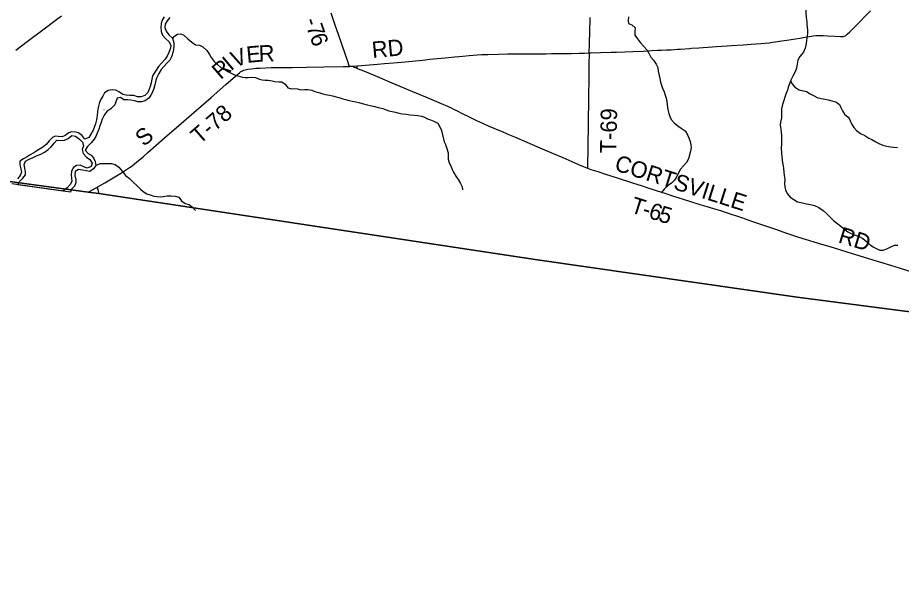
# Model space of a CAD drawing. Extents: x 1410790 to 1770854, y 566777 to 831614.
# Drawn here: x 1602980 to 1619175, y 649114 to 659376 of the extents above; entities that cross this region are included whole.
import ezdxf

# ---------------------------------------------------------------- set-up
doc = ezdxf.new("R2010")
doc.units = 0
for name, color, linetype in [('GM_X_Adjacent_County', 7, 'Continuous'), ('GM_X_County', 7, 'Continuous'), ('GM_X_County_Road', 7, 'Continuous'), ('GM_X_Major_River', 7, 'Continuous'), ('GM_X_Minor_River', 7, 'Continuous'), ('GM_X_Township', 7, 'Continuous'), ('GM_X_Township_Road', 7, 'Continuous'), ('GM_X_Township_Road_Text', 7, 'Continuous')]:
    doc.layers.add(name, color=color, linetype=linetype)

msp = doc.modelspace()

# ---------------------------------------------------------------- linework, layer by layer
at = {"layer": 'GM_X_Adjacent_County'}
msp.add_lwpolyline([(1640009, 649114), (1636122, 649546), (1631173, 650097), (1626598, 650535), (1625424, 650665), (1624132, 650799), (1623695, 650826), (1622857, 650878), (1620274, 651118), (1619806, 653933), (1619239, 653996), (1617265, 654250), (1612466, 654942), (1604465, 656151), (1604274, 656176), (1600121, 656741)], dxfattribs=at)
at = {"layer": 'GM_X_County'}
msp.add_lwpolyline([(1640009, 649114), (1636122, 649546), (1631173, 650097), (1626598, 650535), (1625424, 650665), (1624132, 650799), (1623695, 650826), (1622857, 650878), (1620274, 651118), (1619806, 653933), (1619239, 653996), (1617265, 654250), (1612466, 654942), (1604465, 656151), (1604274, 656176), (1600121, 656741)], dxfattribs=at)
at = {"layer": 'GM_X_County_Road'}
msp.add_lwpolyline([(1604436, 656269), (1604445, 656235), (1604454, 656201), (1604465, 656151)], dxfattribs=at)
at = {"layer": 'GM_X_Major_River'}
for p, q in [((1603946, 656174), (1602872, 656329)), ((1603807, 656194), (1602983, 656313))]:
    msp.add_line(p, q, dxfattribs=at)
for points in [[(1605664, 659390), (1605631, 659328), (1605612, 659268), (1605606, 659194), (1605609, 659122), (1605632, 659057), (1605691, 658992), (1605758, 658934), (1605787, 658866), (1605778, 658814), (1605752, 658740), (1605719, 658672), (1605682, 658617), (1605618, 658544), (1605563, 658479), (1605516, 658413), (1605479, 658360), (1605453, 658308), (1605436, 658249), (1605425, 658179), (1605410, 658117), (1605391, 658065), (1605366, 658005), (1605312, 657950), (1605242, 657925), (1605176, 657927), (1605108, 657948), (1605036, 657950), (1604970, 657955), (1604910, 657966), (1604845, 658013), (1604779, 658045), (1604711, 658050), (1604639, 658038), (1604574, 657999), (1604543, 657939), (1604501, 657872), (1604474, 657802), (1604455, 657730), (1604445, 657658), (1604438, 657584), (1604424, 657504), (1604405, 657432), (1604388, 657381), (1604361, 657311), (1604323, 657243), (1604282, 657178), (1604211, 657149), (1604158, 657219), (1604089, 657264), (1604037, 657279), (1603969, 657285), (1603919, 657265), (1603850, 657217), (1603793, 657194), (1603725, 657199), (1603673, 657202), (1603623, 657185), (1603555, 657120), (1603500, 657053), (1603443, 657002), (1603392, 656971), (1603330, 656932), (1603275, 656899), (1603208, 656860), (1603153, 656827), (1603084, 656789), (1603021, 656744), (1603020, 656675), (1603041, 656605), (1603050, 656545), (1603028, 656481), (1602975, 656420)], [(1605770, 659381), (1605717, 659320), (1605684, 659259), (1605677, 659195), (1605699, 659130), (1605752, 659061), (1605819, 659001), (1605842, 658917), (1605843, 658860), (1605837, 658794), (1605826, 658738), (1605807, 658671), (1605768, 658597), (1605716, 658544), (1605663, 658489), (1605608, 658426), (1605565, 658352), (1605527, 658269), (1605504, 658201), (1605492, 658145), (1605475, 658079), (1605452, 658012), (1605421, 657954), (1605384, 657899), (1605317, 657852), (1605250, 657831), (1605184, 657832), (1605122, 657850), (1605054, 657865), (1604994, 657870), (1604928, 657871), (1604865, 657915), (1604805, 657900), (1604781, 657830), (1604760, 657776), (1604685, 657706), (1604614, 657657), (1604564, 657586), (1604531, 657518), (1604510, 657456), (1604486, 657391), (1604465, 657329), (1604438, 657257), (1604415, 657200), (1604382, 657146), (1604324, 657081), (1604259, 657012), (1604218, 656949), (1604270, 656883), (1604326, 656858), (1604369, 656805), (1604402, 656738), (1604411, 656668), (1604371, 656603), (1604304, 656558), (1604236, 656565), (1604166, 656581), (1604097, 656590), (1604036, 656553), (1604030, 656475), (1604047, 656415), (1604048, 656348), (1604023, 656289), (1603968, 656230), (1603946, 656174)], [(1602983, 656313), (1603012, 656373), (1603072, 656434), (1603123, 656495), (1603124, 656545), (1603113, 656615), (1603098, 656682), (1603126, 656746), (1603190, 656780), (1603261, 656813), (1603338, 656846), (1603403, 656875), (1603469, 656911), (1603538, 656956), (1603591, 657007), (1603647, 657078), (1603698, 657129), (1603774, 657126), (1603836, 657131), (1603907, 657161), (1603974, 657214), (1604040, 657203), (1604111, 657151), (1604170, 657094), (1604185, 657028), (1604164, 656958), (1604180, 656885), (1604239, 656816), (1604302, 656775), (1604345, 656710), (1604324, 656646), (1604253, 656619), (1604202, 656634), (1604128, 656670), (1604060, 656667), (1603995, 656622), (1603964, 656555), (1603958, 656495), (1603969, 656436), (1603972, 656370), (1603945, 656318), (1603886, 656253), (1603807, 656194)]]:
    msp.add_lwpolyline(points, dxfattribs=at)
at = {"layer": 'GM_X_Minor_River'}
for points in [[(1617418, 659617), (1617424, 659568), (1617427, 659456), (1617430, 659381), (1617441, 659307), (1617445, 659255), (1617452, 659203), (1617456, 659145), (1617453, 659086), (1617447, 659036), (1617438, 658966), (1617429, 658894), (1617411, 658818), (1617384, 658746), (1617313, 658663)], [(1614177, 659390), (1614170, 659322), (1614174, 659272), (1614239, 659243), (1614295, 659189), (1614290, 659117), (1614289, 659054), (1614339, 658990), (1614396, 658917), (1614451, 658852), (1614519, 658779), (1614550, 658727), (1614583, 658653), (1614635, 658594), (1614680, 658523), (1614710, 658465), (1614721, 658397), (1614736, 658314), (1614750, 658260), (1614759, 658196), (1614778, 658139), (1614800, 658083), (1614829, 658019), (1614849, 657958), (1614864, 657902), (1614879, 657838), (1614885, 657782), (1614892, 657727), (1614902, 657669), (1614915, 657617), (1614933, 657567), (1614958, 657508), (1615014, 657446), (1615079, 657395), (1615139, 657348), (1615214, 657299), (1615259, 657227), (1615279, 657174), (1615304, 657108), (1615320, 657046), (1615325, 656993), (1615312, 656929), (1615275, 656790), (1615240, 656722), (1615180, 656660), (1615129, 656599), (1615091, 656531), (1615062, 656463), (1615015, 656397), (1614965, 656344), (1614900, 656296), (1614830, 656229), (1614773, 656165)], [(1605823, 658988), (1605840, 659030), (1605911, 659074), (1605973, 659079), (1606024, 659055), (1606098, 658986), (1606171, 658925), (1606239, 658880), (1606311, 658869), (1606374, 658842), (1606446, 658772), (1606497, 658703), (1606526, 658646), (1606582, 658572), (1606647, 658509), (1606701, 658464), (1606770, 658430), (1606834, 658391), (1606903, 658350), (1606955, 658329), (1607017, 658311), (1607099, 658284), (1607151, 658277), (1607205, 658281), (1607261, 658288), (1607339, 658279), (1607410, 658251), (1607462, 658236), (1607516, 658231), (1607572, 658229), (1607644, 658216), (1607696, 658204), (1607770, 658197), (1607824, 658198), (1607883, 658156), (1607931, 658089), (1607999, 658070), (1608051, 658076), (1608107, 658069), (1608170, 658054), (1608242, 658056), (1608296, 658061), (1608370, 658046), (1608426, 658024), (1608498, 658001), (1608572, 657982), (1608623, 657970), (1608697, 657955), (1608749, 657940), (1608815, 657927), (1608869, 657915), (1608937, 657888), (1608991, 657874), (1609056, 657859), (1609108, 657848), (1609180, 657830), (1609234, 657819), (1609296, 657802), (1609386, 657779), (1609443, 657767), (1609523, 657746), (1609587, 657729), (1609671, 657708), (1609733, 657684), (1609784, 657667), (1609842, 657654), (1609904, 657642), (1609968, 657625), (1610026, 657612), (1610100, 657604), (1610176, 657597), (1610246, 657590), (1610311, 657583), (1610383, 657573), (1610439, 657552), (1610493, 657520), (1610549, 657501), (1610606, 657480), (1610678, 657441), (1610719, 657375), (1610745, 657308), (1610766, 657230), (1610797, 657102), (1610820, 657049), (1610848, 656979), (1610869, 656900), (1610870, 656846), (1610872, 656780), (1610891, 656712), (1610916, 656659), (1610946, 656593), (1610969, 656541), (1611009, 656470), (1611052, 656406), (1611097, 656337), (1611125, 656273), (1611130, 656222)], [(1617313, 658663), (1617281, 658595), (1617264, 658523), (1617255, 658449), (1617232, 658385), (1617194, 658317), (1617151, 658232), (1617124, 658160), (1617104, 658104), (1617087, 658046), (1617058, 657974), (1617042, 657918), (1617019, 657856), (1616999, 657782), (1616982, 657706), (1616979, 657652), (1616978, 657542), (1616959, 657458), (1616957, 657408), (1616964, 657334), (1616972, 657271), (1616977, 657213), (1616978, 657139), (1616976, 657055), (1616975, 656987), (1616978, 656883), (1616983, 656824), (1616989, 656768), (1616996, 656716), (1617008, 656662), (1617013, 656608), (1617022, 656541), (1617030, 656481), (1617039, 656407), (1617037, 656343), (1617040, 656277), (1617051, 656220), (1617081, 656152), (1617136, 656087), (1617206, 656043), (1617273, 656000)], [(1617145, 658216), (1617172, 658163), (1617222, 658099), (1617304, 658051)], [(1617304, 658051), (1617435, 658023), (1617506, 657982), (1617580, 657943), (1617634, 657914), (1617708, 657892), (1617782, 657879), (1617834, 657868), (1617902, 657854), (1617974, 657835), (1618040, 657782), (1618067, 657726), (1618099, 657665), (1618136, 657609), (1618200, 657552), (1618233, 657502), (1618259, 657429), (1618302, 657361), (1618356, 657310), (1618429, 657255), (1618507, 657213), (1618581, 657166), (1618637, 657141), (1618707, 657100), (1618764, 657068), (1618838, 657037), (1618912, 657018), (1618982, 657005), (1619034, 657001), (1619107, 656994)], [(1604561, 657695), (1604568, 657690)], [(1604411, 656668), (1604490, 656701), (1604562, 656704), (1604630, 656702), (1604700, 656703), (1604765, 656682), (1604831, 656632), (1604896, 656559), (1604959, 656484), (1605031, 656427), (1605096, 656358), (1605167, 656291), (1605229, 656231), (1605280, 656188), (1605346, 656149), (1605410, 656129), (1605478, 656106), (1605534, 656095), (1605593, 656091), (1605644, 656098), (1605720, 656109), (1605792, 656111), (1605866, 656104), (1605933, 656083), (1605985, 656018), (1606052, 655970), (1606122, 655949), (1606186, 655900), (1606241, 655842)], [(1617273, 656000), (1617364, 655981), (1617440, 655963), (1617508, 655952), (1617584, 655933), (1617664, 655895), (1617740, 655838), (1617802, 655785), (1617865, 655724), (1617935, 655656), (1617986, 655615), (1618064, 655556), (1618141, 655493), (1618197, 655447), (1618267, 655410), (1618327, 655389), (1618401, 655362), (1618469, 655324), (1618544, 655265), (1618608, 655206), (1618662, 655174), (1618713, 655143), (1618781, 655114), (1618845, 655116), (1618912, 655137), (1618982, 655176), (1619047, 655204), (1619111, 655207)]]:
    msp.add_lwpolyline(points, dxfattribs=at)
at = {"layer": 'GM_X_Township'}
msp.add_lwpolyline([(1600121, 656741), (1604274, 656176), (1604465, 656151), (1612466, 654942), (1617265, 654250), (1619239, 653996), (1619806, 653933), (1620274, 651118), (1622857, 650878), (1623695, 650826), (1624132, 650799), (1625424, 650665), (1625522, 651392), (1625665, 652643), (1625996, 655541), (1626163, 656988), (1626861, 663024)], dxfattribs=at)
at = {"layer": 'GM_X_Township_Road'}
for points in [[(1613457, 658730), (1613483, 658730), (1613663, 658736), (1613860, 658742), (1613958, 658745), (1614105, 658749), (1614253, 658755), (1614449, 658764), (1614597, 658774), (1614709, 658778), (1614777, 658780), (1614873, 658784), (1614955, 658788), (1615021, 658792), (1615070, 658796), (1615119, 658800), (1615298, 658811), (1615330, 658814), (1615461, 658824), (1615707, 658841), (1615789, 658848), (1615984, 658861), (1616065, 658865), (1616278, 658879), (1616426, 658891), (1616507, 658897), (1616605, 658903), (1616671, 658908), (1616752, 658917), (1616817, 658925), (1616866, 658932), (1616945, 658945), (1617075, 658965), (1617236, 658990), (1617317, 659003), (1617414, 659019), (1617560, 659041), (1617609, 659047), (1617675, 659050), (1617741, 659049), (1617823, 659045), (1617954, 659035), (1618052, 659028), (1618084, 659028), (1618100, 659029), (1618116, 659032), (1618130, 659037), (1618145, 659044), (1618158, 659052), (1618183, 659072), (1618231, 659117), (1618323, 659211), (1618609, 659504)], [(1602945, 658780), (1603155, 658938), (1603442, 659156), (1603693, 659342), (1603786, 659409)], [(1609059, 658483), (1609051, 658509), (1609036, 658557), (1608984, 658712), (1608860, 659068), (1608807, 659223), (1608728, 659456)], [(1613457, 658730), (1613456, 658767), (1613457, 658801), (1613458, 658823), (1613460, 658911), (1613466, 659124), (1613470, 659363), (1613470, 659378)], [(1609204, 658493), (1609279, 658501), (1609573, 658524), (1609704, 658535), (1609867, 658550), (1610014, 658563), (1610341, 658592), (1610455, 658603), (1610536, 658613), (1610667, 658625), (1610814, 658639), (1610993, 658657), (1611140, 658670), (1611254, 658680), (1611401, 658693), (1611483, 658698), (1611598, 658702), (1611795, 658706), (1611959, 658710), (1612073, 658711), (1612221, 658712), (1612385, 658714), (1612500, 658715), (1612565, 658716), (1612663, 658716), (1612762, 658717), (1612877, 658718), (1612991, 658720), (1613123, 658721), (1613270, 658724), (1613368, 658727), (1613457, 658730)], [(1613427, 656612), (1613428, 656631), (1613430, 656653), (1613432, 656734), (1613434, 656898), (1613438, 657128), (1613440, 657309), (1613443, 657569), (1613446, 657765), (1613448, 657928), (1613451, 658259), (1613454, 658405), (1613456, 658535), (1613458, 658700), (1613457, 658730)], [(1609084, 658484), (1609116, 658485), (1609204, 658493)], [(1609204, 658443), (1609204, 658454), (1609204, 658470), (1609204, 658493)], [(1604436, 656269), (1604575, 656348), (1604730, 656440), (1604884, 656534), (1604995, 656604), (1605030, 656627), (1605063, 656650), (1605086, 656667), (1605115, 656689), (1605166, 656730), (1605278, 656826), (1605364, 656901), (1605673, 657172), (1605933, 657398), (1606168, 657602), (1606341, 657753), (1606526, 657915), (1606798, 658152), (1606971, 658303), (1607044, 658367), (1607058, 658378), (1607070, 658388), (1607084, 658396), (1607098, 658403), (1607116, 658411), (1607149, 658420), (1607198, 658430), (1607263, 658440), (1607345, 658448), (1607427, 658453), (1607624, 658460), (1607788, 658462), (1608017, 658465), (1608280, 658469), (1608591, 658473), (1608948, 658479), (1609039, 658482), (1609059, 658483)], [(1609059, 658483), (1609084, 658484)], [(1609204, 658443), (1609171, 658456), (1609150, 658464), (1609127, 658472), (1609084, 658484)], [(1613427, 656612), (1613370, 656635), (1613264, 656680), (1613144, 656732), (1612978, 656804), (1612798, 656881), (1612557, 656985), (1612315, 657088), (1612089, 657184), (1611969, 657235), (1611863, 657280), (1611787, 657311), (1611711, 657342), (1611607, 657389), (1611503, 657436), (1611394, 657486), (1611222, 657568), (1611157, 657601), (1611018, 657674), (1610976, 657695), (1610931, 657715), (1610862, 657745), (1610746, 657796), (1610491, 657904), (1610220, 658019), (1609993, 658114), (1609842, 658178), (1609615, 658272), (1609373, 658374), (1609228, 658434), (1609204, 658443)], [(1619392, 654704), (1619142, 654782), (1618985, 654830), (1618578, 654956), (1618484, 654985), (1618343, 655029), (1618281, 655048), (1617952, 655149), (1617826, 655187), (1617716, 655220), (1617575, 655262), (1617418, 655310), (1617278, 655354), (1617076, 655421), (1617029, 655437), (1616875, 655491), (1616766, 655529), (1616673, 655560), (1616456, 655635), (1616254, 655703), (1615990, 655791), (1615865, 655832), (1615741, 655871), (1615678, 655890), (1615615, 655909), (1615489, 655947), (1615302, 656006), (1614990, 656106), (1614849, 656151), (1614709, 656195), (1614615, 656225), (1614553, 656245), (1614413, 656290), (1614350, 656310), (1614257, 656341), (1613976, 656432), (1613758, 656503), (1613617, 656548), (1613493, 656589), (1613431, 656611), (1613427, 656612)], [(1604274, 656176), (1604418, 656259), (1604436, 656269)]]:
    msp.add_lwpolyline(points, dxfattribs=at)

# ---------------------------------------------------------------- texts
at = {"layer": 'GM_X_Township_Road_Text'}
for s, rotation, p in [('-', 289.3767, (1608226, 659323)), ('7', 289.4768, (1608267, 659206)), ('6', 289.532, (1608329, 659032)), ('V', 21.5819, (1606960, 658454)), ('E', 5.352, (1607184, 658546)), ('R', 2.3972, (1607403, 658567)), ('RD', 5.3265, (1609485, 658635)), ('I', 40.0784, (1606888, 658388)), ('R', 40.7071, (1606701, 658228)), ('T-78', 40.986, (1606315, 657042)), ('T-69', 88.9468, (1613952, 656887)), ('S', 40.6003, (1605294, 657001)), ('CORTSVILLE', 342.3356, (1613900, 656583)), ('T', 342.3993, (1614194, 655812)), ('6', 342.5254, (1614526, 655707)), ('5', 343.0371, (1614705, 655650)), ('-', 342.4257, (1614408, 655744)), ('RD', 343.1136, (1618003, 655259))]:
    msp.add_text(s, height=300, rotation=rotation, dxfattribs=at).set_placement(p)

doc.saveas('drawing.dxf')
